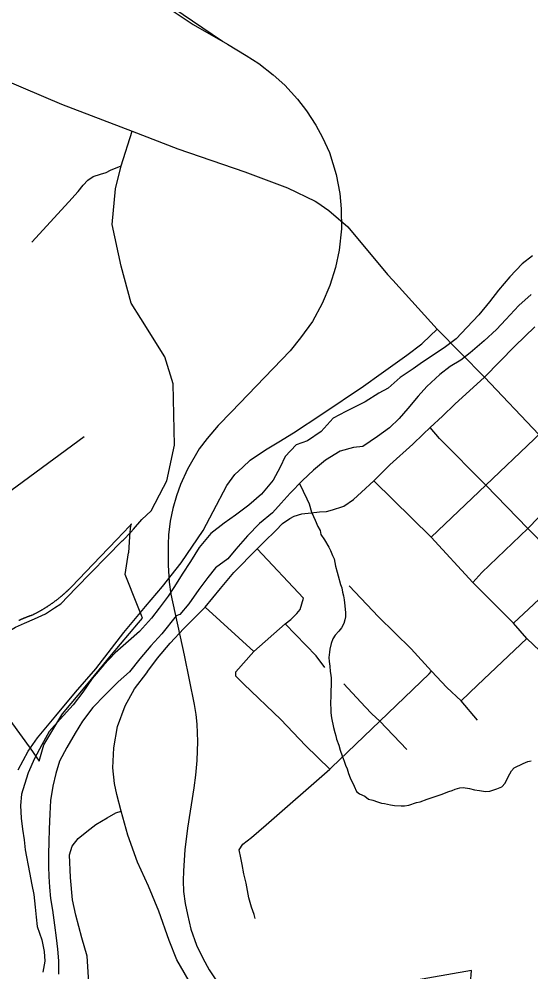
# Model space of a CAD drawing. Extents: x 0 to 34, y 0 to 22.
# Drawn here: x 4.974 to 5.49, y 16.571 to 17.533 of the extents above; entities that cross this region are included whole.
import ezdxf

# ---------------------------------------------------------------- set-up
doc = ezdxf.new("R2010")
doc.units = 0
for name, color, linetype in [('GM_X_City_Street', 7, 'Continuous'), ('GM_X_Corporation', 7, 'Continuous'), ('GM_X_County_Road', 7, 'Continuous'), ('GM_X_Major_River', 7, 'Continuous'), ('GM_X_Minor_River', 7, 'Continuous'), ('GM_X_Rail_Line', 7, 'Continuous'), ('GM_X_State_Route', 7, 'Continuous'), ('GM_X_Township_Road', 7, 'Continuous')]:
    doc.layers.add(name, color=color, linetype=linetype)

msp = doc.modelspace()

# ---------------------------------------------------------------- linework, layer by layer
at = {"layer": 'GM_X_City_Street'}
for p, q in [((5.26107, 16.94837), (5.21436, 16.99817)), ((5.21102, 16.89468), (5.16204, 16.93925)), ((5.32317, 16.83892), (5.30163, 16.86194))]:
    msp.add_line(p, q, dxfattribs=at)
for points in [[(4.98715, 17.30756), (5.02442, 17.34852), (5.03374, 17.35895), (5.03881, 17.3653), (5.04346, 17.37013), (5.04884, 17.37381), (5.05648, 17.37631), (5.0622, 17.37809), (5.06641, 17.38028), (5.07721, 17.3846)], [(5.38963, 17.00991), (5.44489, 17.06258), (5.49358, 17.10899), (5.49848, 17.11366), (5.55113, 17.16385), (5.60187, 17.21221), (5.60394, 17.21346)], [(5.43164, 16.96422), (5.4409, 16.97432), (5.48719, 17.01879), (5.49814, 17.02973), (5.53851, 17.07318), (5.59217, 17.12327), (5.64519, 17.17184)], [(5.47295, 16.92326), (5.52935, 16.97601), (5.5445, 16.9927), (5.58265, 17.02875), (5.63456, 17.07947), (5.68697, 17.12839)], [(5.61146, 16.89165), (5.60778, 16.89628), (5.57729, 16.92667), (5.57072, 16.93406), (5.52935, 16.97601), (5.48719, 17.01879), (5.44489, 17.06258), (5.39805, 17.10969), (5.38879, 17.12063)], [(4.8961, 17.0048), (4.94156, 17.03914), (5.03986, 17.11168)], [(5.51236, 16.88273), (5.48642, 16.90786), (5.47295, 16.92326), (5.43164, 16.96422), (5.38963, 17.00991), (5.33191, 17.06676)], [(5.43665, 16.82531), (5.41999, 16.84473), (5.40569, 16.85838), (5.38997, 16.8749), (5.36954, 16.89744), (5.3368, 16.92953), (5.30698, 16.96098)], [(5.19297, 16.87413), (5.21102, 16.89468), (5.24268, 16.9224), (5.24839, 16.92692), (5.25421, 16.93287), (5.25771, 16.93697), (5.26107, 16.94837)], [(5.28256, 16.87835), (5.27379, 16.89013), (5.24268, 16.9224)], [(5.41999, 16.84473), (5.43665, 16.86064), (5.48642, 16.90786)], [(5.28753, 16.7759), (5.26305, 16.79986), (5.23809, 16.82612), (5.20088, 16.86172), (5.19693, 16.86559), (5.19279, 16.86982), (5.19297, 16.87413)], [(5.19778, 16.68646), (5.19634, 16.6945), (5.19979, 16.7001), (5.20854, 16.70684), (5.22347, 16.71977), (5.28753, 16.7759), (5.28913, 16.77737), (5.33793, 16.82434), (5.38792, 16.87219), (5.38997, 16.8749)], [(5.36517, 16.79581), (5.33793, 16.82434), (5.32999, 16.83163), (5.32317, 16.83892)], [(5.21248, 16.62525), (5.21127, 16.62918), (5.20869, 16.63665), (5.2061, 16.64598), (5.20309, 16.66091), (5.20079, 16.67038), (5.19907, 16.67957), (5.19778, 16.68646)]]:
    msp.add_lwpolyline(points, dxfattribs=at)
at = {"layer": 'GM_X_Corporation'}
for points in [[(4.95801, 16.83521), (4.98443, 16.79826), (4.98533, 16.79701), (4.99449, 16.78378), (4.99917, 16.80038), (5.01739, 16.83082), (5.01799, 16.83154), (5.04262, 16.8611), (5.06759, 16.89107), (5.09474, 16.92367), (5.09864, 16.92835), (5.09765, 16.93087), (5.09369, 16.94094), (5.08136, 16.97228), (5.08468, 16.99401), (5.08507, 16.99426), (5.08609, 17.01057), (5.08659, 17.01858), (5.08746, 17.02312), (5.08747, 17.02319), (5.0873, 17.02299), (5.08718, 17.02285), (5.08706, 17.02271), (5.08695, 17.02257), (5.08683, 17.02244), (5.08673, 17.02232), (5.08663, 17.0222), (5.08653, 17.02208), (5.08643, 17.02197), (5.08633, 17.02185), (5.08623, 17.02173), (5.08613, 17.02162), (5.08603, 17.0215), (5.08593, 17.02138), (5.08583, 17.02127), (5.08573, 17.02115), (5.07286, 17.00769), (5.05629, 16.99037), (5.02716, 16.95991), (5.02693, 16.95967), (5.0267, 16.95944), (5.02647, 16.95921), (5.02624, 16.95898), (5.02601, 16.95874), (5.02578, 16.95851), (5.02555, 16.95828), (5.02532, 16.95805), (5.02509, 16.95782), (5.02485, 16.95759), (5.02462, 16.95736), (5.02439, 16.95713), (5.02415, 16.95691), (5.02392, 16.95668), (5.02368, 16.95645), (5.02344, 16.95623), (5.02321, 16.956), (5.02297, 16.95578), (5.02273, 16.95555), (5.02249, 16.95533), (5.02226, 16.9551), (5.02202, 16.95488), (5.02178, 16.95466), (5.02154, 16.95444), (5.0213, 16.95422), (5.02105, 16.95399), (5.02081, 16.95377), (5.02057, 16.95355), (5.02033, 16.95334), (5.02008, 16.95312), (5.01984, 16.9529), (5.01975, 16.95282), (5.01966, 16.95274), (5.01958, 16.95266), (5.01949, 16.95259), (5.0194, 16.95251), (5.01931, 16.95243), (5.01922, 16.95235), (5.01914, 16.95227), (5.01905, 16.9522), (5.01896, 16.95212), (5.01887, 16.95204), (5.01865, 16.95185), (5.01843, 16.95166), (5.01822, 16.95147), (5.018, 16.95128), (5.01778, 16.95109), (5.01756, 16.9509), (5.01734, 16.95071), (5.01712, 16.95053), (5.0169, 16.95034), (5.01668, 16.95015), (5.01645, 16.94997), (5.01606, 16.94964), (5.01567, 16.94932), (5.01528, 16.949), (5.01488, 16.94868), (5.01449, 16.94836), (5.01409, 16.94804), (5.01369, 16.94773), (5.01329, 16.94741), (5.01289, 16.9471), (5.01249, 16.94679), (5.01209, 16.94648), (5.01168, 16.94617), (5.01128, 16.94586), (5.01087, 16.94556), (5.01046, 16.94525), (5.01006, 16.94495), (5.00965, 16.94465), (5.00924, 16.94435), (5.00883, 16.94405), (5.00841, 16.94375), (5.008, 16.94346), (5.00759, 16.94316), (5.00717, 16.94287), (5.00675, 16.94258), (5.00634, 16.94229), (5.00592, 16.942), (5.0055, 16.94171), (5.00508, 16.94143), (5.00466, 16.94114), (5.00423, 16.94086), (5.00381, 16.94058), (5.00339, 16.9403), (5.00296, 16.94002), (5.00254, 16.93975), (5.00211, 16.93947), (5.00168, 16.9392), (5.00125, 16.93892), (5.00082, 16.93865), (5.00039, 16.93838), (4.99996, 16.93812), (4.99952, 16.93785), (4.99909, 16.93759), (4.99866, 16.93732), (4.99822, 16.93706), (4.99778, 16.9368), (4.99735, 16.93654), (4.99691, 16.93629), (4.99647, 16.93603), (4.99603, 16.93578), (4.99559, 16.93552), (4.99515, 16.93527), (4.9947, 16.93502), (4.99426, 16.93478), (4.99381, 16.93453), (4.99337, 16.93429), (4.99292, 16.93404), (4.99248, 16.9338), (4.99203, 16.93356), (4.99158, 16.93332), (4.99113, 16.93309), (4.99068, 16.93285), (4.99023, 16.93262), (4.98978, 16.93239), (4.98932, 16.93215), (4.98887, 16.93193), (4.98841, 16.9317), (4.98797, 16.93141), (4.98741, 16.93121), (4.98714, 16.93112), (4.98686, 16.93102), (4.98659, 16.93093), (4.98632, 16.93083), (4.98605, 16.93073), (4.98578, 16.93064), (4.98551, 16.93054), (4.98524, 16.93044), (4.98497, 16.93034), (4.9847, 16.93024), (4.98439, 16.93013), (4.98408, 16.93002), (4.98377, 16.9299), (4.98346, 16.92979), (4.98316, 16.92967), (4.98285, 16.92955), (4.98254, 16.92943), (4.98223, 16.92932), (4.98193, 16.9292), (4.98162, 16.92908), (4.98131, 16.92896), (4.98101, 16.92884), (4.9807, 16.92872), (4.9804, 16.9286), (4.98009, 16.92847), (4.97979, 16.92835), (4.97948, 16.92823), (4.97918, 16.9281), (4.97887, 16.92798), (4.97857, 16.92785), (4.97826, 16.92773), (4.97796, 16.9276), (4.97766, 16.92747), (4.97735, 16.92734), (4.97705, 16.92722), (4.97675, 16.92709), (4.97645, 16.92696), (4.97614, 16.92683), (4.97584, 16.9267), (4.97554, 16.92657), (4.97524, 16.92643), (4.97494, 16.9263), (4.97464, 16.92617), (4.97434, 16.92603), (4.97403, 16.9259)], [(5.42127, 16.45761), (5.43036, 16.5727), (5.27928, 16.54604)]]:
    msp.add_lwpolyline(points, dxfattribs=at)
at = {"layer": 'GM_X_County_Road'}
for p, q in [((5.07721, 17.3846), (5.08831, 17.41965)), ((5.3511, 17.26928), (5.39593, 17.2198))]:
    msp.add_line(p, q, dxfattribs=at)
for points in [[(4.92723, 17.50671), (4.93508, 17.49342), (4.94796, 17.47996), (4.9536, 17.47406), (4.95799, 17.47219), (5.01707, 17.44694), (5.08831, 17.41965), (5.13435, 17.40201), (5.20205, 17.37857), (5.24507, 17.36234), (5.27286, 17.34911), (5.2746, 17.34791)], [(5.09692, 17.23081), (5.08739, 17.24607), (5.07721, 17.28337), (5.06801, 17.32551), (5.0714, 17.36135), (5.07721, 17.3846)], [(5.2746, 17.34791), (5.28676, 17.33951), (5.30563, 17.32328), (5.34588, 17.27505), (5.3511, 17.26928)], [(5.11999, 17.06059), (5.12323, 17.06685), (5.13097, 17.10269), (5.12953, 17.16469), (5.12129, 17.19182), (5.09692, 17.23081)], [(5.44371, 17.17147), (5.49848, 17.11366), (5.53624, 17.07571), (5.53851, 17.07318), (5.58265, 17.02875), (5.62107, 16.98458), (5.63552, 16.96969), (5.6622, 16.94161)], [(5.07837, 17.00618), (5.07908, 17.00691), (5.0868, 17.01505), (5.0896, 17.01802), (5.0982, 17.02766), (5.1075, 17.03645), (5.11999, 17.06059)], [(4.97985, 16.92324), (4.98994, 16.9277), (5.00082, 16.93266), (5.01008, 16.93857), (5.01636, 16.94253), (5.03156, 16.95845), (5.07837, 17.00618)], [(3.92981, 16.39654), (4.21243, 16.48369), (4.32331, 16.51788), (4.38389, 16.53638), (4.40964, 16.54436), (4.42923, 16.55271), (4.44265, 16.55996), (4.46369, 16.57374), (4.61386, 16.67784), (4.85566, 16.84202), (4.91702, 16.88366), (4.94673, 16.90338), (4.9588, 16.91212), (4.97068, 16.9192), (4.97985, 16.92324)]]:
    msp.add_lwpolyline(points, dxfattribs=at)
at = {"layer": 'GM_X_Major_River'}
for points in [[(5.49194, 17.29392), (5.48155, 17.28573), (5.46918, 17.27264), (5.45757, 17.25915), (5.44864, 17.24751), (5.4378, 17.2344), (5.42581, 17.22167), (5.41499, 17.21007), (5.40422, 17.20189)], [(5.49055, 17.2548), (5.47821, 17.2436), (5.46507, 17.22976), (5.45579, 17.21965), (5.44307, 17.20808), (5.4292, 17.19615), (5.41958, 17.18871), (5.40884, 17.18205), (5.39846, 17.17424), (5.38534, 17.16192), (5.37683, 17.15218), (5.36637, 17.13982), (5.35747, 17.1297), (5.34782, 17.12036), (5.33552, 17.11145), (5.32093, 17.10143), (5.31141, 17.10045), (5.29806, 17.09687), (5.28309, 17.08762), (5.27116, 17.07756), (5.25997, 17.0671), (5.24761, 17.05439), (5.23871, 17.04427), (5.22981, 17.03454), (5.21673, 17.02374), (5.20475, 17.0114), (5.19275, 16.99792), (5.18462, 16.98817), (5.17231, 16.97888), (5.16456, 16.96913), (5.15563, 16.95711), (5.14552, 16.94284), (5.13623, 16.93197), (5.13268, 16.93071)], [(5.40422, 17.20189), (5.39385, 17.19484), (5.38118, 17.18669), (5.37158, 17.18001), (5.35852, 17.17111), (5.34657, 17.16029), (5.33699, 17.15513), (5.32317, 17.14662), (5.31321, 17.14146), (5.30364, 17.13668), (5.291, 17.13005), (5.279, 17.11657), (5.26518, 17.1073), (5.25372, 17.10331), (5.24251, 17.09133), (5.2374, 17.08078), (5.23035, 17.0676), (5.21872, 17.05335), (5.20601, 17.04216), (5.19255, 17.03212), (5.18102, 17.02395), (5.16755, 17.01354), (5.15594, 16.99967), (5.14697, 16.98538), (5.13878, 16.97259), (5.13099, 16.96018), (5.12475, 16.95041), (5.11544, 16.9384), (5.10768, 16.92827), (5.09568, 16.91479), (5.08451, 16.9051), (5.07102, 16.89316), (5.05981, 16.88118), (5.04781, 16.86732), (5.03847, 16.85342), (5.02877, 16.84066), (5.01562, 16.82644), (5.00478, 16.8137), (4.99735, 16.80052), (4.98991, 16.78659), (4.9836, 16.77225), (4.97961, 16.76054), (4.97679, 16.75071), (4.97585, 16.73932), (4.9764, 16.7264), (4.97774, 16.71535), (4.97947, 16.70468), (4.98044, 16.69441), (4.98463, 16.67154), (4.98709, 16.65896), (4.98922, 16.64943), (4.99053, 16.63648), (4.99151, 16.62659), (4.99249, 16.61707), (4.99722, 16.6037), (4.99969, 16.59188), (5.00029, 16.58199), (4.99821, 16.571)], [(5.13268, 16.93071), (5.11806, 16.91252), (5.10723, 16.90016), (5.096, 16.88704), (5.08553, 16.87392), (5.07435, 16.86384), (5.06122, 16.85076), (5.04848, 16.83805), (5.03838, 16.82416), (5.03097, 16.81213), (5.02238, 16.79783), (5.01494, 16.78389), (5.01132, 16.77141), (5.00845, 16.75854), (5.00594, 16.74414), (5.00534, 16.73085), (5.00471, 16.71529), (5.00413, 16.70237), (5.00393, 16.69022), (5.00411, 16.67768), (5.00432, 16.66741), (5.00491, 16.65676), (5.00587, 16.64535), (5.00795, 16.63354), (5.00999, 16.6183), (5.01169, 16.60573), (5.01302, 16.59431), (5.01397, 16.58252), (5.01413, 16.56884)]]:
    msp.add_lwpolyline(points, dxfattribs=at)
at = {"layer": 'GM_X_Minor_River'}
msp.add_lwpolyline([(5.25705, 17.0641), (5.26434, 17.04861), (5.26692, 17.04362), (5.26906, 17.03522), (5.27127, 17.03099), (5.27273, 17.02717), (5.27566, 17.02065), (5.27787, 17.01681), (5.27856, 17.01262), (5.28227, 17.00723), (5.28671, 16.99993), (5.28818, 16.99648), (5.29037, 16.9915), (5.29184, 16.98805), (5.29324, 16.9808), (5.29503, 16.97468), (5.29611, 16.97086), (5.29824, 16.96208), (5.29971, 16.95901), (5.3004, 16.95444), (5.30147, 16.95062), (5.30217, 16.9468), (5.30283, 16.94071), (5.30346, 16.93347), (5.3034, 16.92967), (5.30259, 16.92665), (5.30176, 16.92286), (5.29941, 16.91834), (5.29669, 16.91496), (5.29283, 16.91123), (5.29048, 16.90747), (5.28888, 16.90255), (5.28764, 16.89687), (5.28721, 16.89384), (5.28674, 16.88852), (5.28705, 16.88434), (5.28773, 16.87976), (5.28802, 16.87443), (5.28872, 16.87062), (5.28905, 16.86757), (5.28872, 16.84781), (5.28828, 16.84439), (5.28822, 16.84097), (5.28854, 16.83717), (5.28846, 16.83261), (5.28914, 16.82765), (5.29125, 16.81773), (5.29269, 16.81276), (5.29377, 16.80932), (5.29448, 16.80627), (5.29666, 16.80015), (5.2981, 16.79518), (5.2999, 16.78944), (5.30209, 16.78408), (5.30354, 16.77987), (5.305, 16.77605), (5.30644, 16.77146), (5.30827, 16.76724), (5.31231, 16.75881), (5.31451, 16.75345), (5.31751, 16.75111), (5.32279, 16.74874), (5.32654, 16.74563), (5.33108, 16.74441), (5.33562, 16.74281), (5.33978, 16.7416), (5.34281, 16.74116), (5.34887, 16.73992), (5.35266, 16.73909), (5.3595, 16.73897), (5.36292, 16.73891), (5.36712, 16.7396), (5.37514, 16.74212), (5.37858, 16.74282), (5.38585, 16.74573), (5.39273, 16.74789), (5.39579, 16.74898), (5.39999, 16.75043), (5.40765, 16.75333), (5.41108, 16.75441), (5.41415, 16.7555), (5.41873, 16.75694), (5.42216, 16.75726), (5.42861, 16.75638), (5.43353, 16.75516), (5.43846, 16.75431), (5.44452, 16.75344), (5.44909, 16.75374), (5.45597, 16.7559), (5.46095, 16.7581), (5.46444, 16.76184), (5.46758, 16.76824), (5.47073, 16.77427), (5.47344, 16.77727), (5.48264, 16.78167), (5.48723, 16.78349), (5.49066, 16.78419)], dxfattribs=at)
at = {"layer": 'GM_X_Rail_Line'}
for points in [[(4.55775, 18.10963), (4.58276, 18.08614), (4.66435, 17.99538), (4.73781, 17.91352), (4.77159, 17.87662), (4.79848, 17.85046), (4.82614, 17.82497), (5.11004, 17.56035), (5.11993, 17.5516), (5.12925, 17.54453), (5.17928, 17.51035)], [(5.12756, 17.54218), (5.14975, 17.52729), (5.18443, 17.50739), (5.20338, 17.49604), (5.21609, 17.48792), (5.23046, 17.47667), (5.24213, 17.46615), (5.25514, 17.45188), (5.2641, 17.44032), (5.27358, 17.42585), (5.28035, 17.41314), (5.28712, 17.39814), (5.29389, 17.37586), (5.29774, 17.3568), (5.2992, 17.34118), (5.29941, 17.32128), (5.29716, 17.29957), (5.29326, 17.28212), (5.28774, 17.26379), (5.28004, 17.24578), (5.27004, 17.22765), (5.25817, 17.2111), (5.24754, 17.19818), (5.21317, 17.16246), (5.18839, 17.13653), (5.17495, 17.12257), (5.16391, 17.10955), (5.156, 17.09924), (5.14406, 17.0786), (5.13694, 17.063), (5.13298, 17.05185), (5.12923, 17.03894), (5.12652, 17.02623), (5.12507, 17.01217), (5.12444, 17.00291), (5.12465, 16.98176), (5.12559, 16.96468), (5.12715, 16.95239), (5.14069, 16.89105), (5.15089, 16.84106), (5.15256, 16.83117), (5.15339, 16.82138), (5.15402, 16.80378), (5.15339, 16.78451), (5.15204, 16.76982), (5.15037, 16.75691), (5.14412, 16.7164), (5.14142, 16.69442), (5.13996, 16.67318), (5.13985, 16.66307), (5.14017, 16.65245), (5.14162, 16.64016), (5.14402, 16.62902), (5.14756, 16.61444), (5.15302, 16.59816), (5.15954, 16.58507), (5.16579, 16.5733), (5.17464, 16.56018)]]:
    msp.add_lwpolyline(points, dxfattribs=at)
at = {"layer": 'GM_X_State_Route'}
for p, q in [((5.38103, 17.20587), (5.38848, 17.21283)), ((5.38848, 17.21283), (5.39593, 17.2198)), ((5.39593, 17.2198), (5.44371, 17.17147))]:
    msp.add_line(p, q, dxfattribs=at)
for points in [[(5.44371, 17.17147), (5.47413, 17.20263), (5.49435, 17.22217)], [(4.9733, 16.7752), (4.98329, 16.79405), (4.99299, 16.80758), (5.01119, 16.82975), (5.03131, 16.8534), (5.05181, 16.87705), (5.07994, 16.91371), (5.10171, 16.93984), (5.11876, 16.96035), (5.13766, 16.984), (5.16006, 17.0167), (5.17002, 17.03582), (5.18371, 17.06196), (5.19197, 17.07328), (5.19978, 17.08075), (5.20713, 17.08764), (5.22268, 17.09807), (5.2362, 17.10608), (5.25092, 17.11527), (5.27944, 17.13395), (5.32143, 17.16233), (5.33934, 17.17527), (5.36513, 17.1937), (5.38029, 17.20517), (5.38103, 17.20587)], [(5.38183, 17.11384), (5.38879, 17.12063), (5.40128, 17.13213), (5.41372, 17.14411), (5.44371, 17.17147)], [(5.3008, 17.04105), (5.30175, 17.04138), (5.31157, 17.04783), (5.31957, 17.05526), (5.33191, 17.06676), (5.34818, 17.0829), (5.3714, 17.10366), (5.38183, 17.11384)], [(5.22153, 17.00535), (5.23302, 17.01683), (5.23989, 17.02384), (5.24718, 17.02889), (5.25153, 17.03127), (5.25939, 17.03338), (5.26892, 17.03464), (5.2772, 17.03548), (5.28422, 17.03576), (5.29039, 17.03745), (5.3008, 17.04105)], [(5.10302, 16.87309), (5.10424, 16.87472), (5.11378, 16.88777), (5.12654, 16.90306), (5.1403, 16.91779), (5.16204, 16.93925), (5.17747, 16.95833), (5.19093, 16.97432), (5.21436, 16.99817), (5.22153, 17.00535)], [(5.17297, 16.52638), (5.16928, 16.52985), (5.16531, 16.53456), (5.14955, 16.5554), (5.13335, 16.58335), (5.12552, 16.60297), (5.11507, 16.63256), (5.10463, 16.65784), (5.09376, 16.68207), (5.0839, 16.70922), (5.07723, 16.73336), (5.07295, 16.75027), (5.07061, 16.76124), (5.06875, 16.77734), (5.06992, 16.79741), (5.07365, 16.81888), (5.08112, 16.83965), (5.09078, 16.85677), (5.10302, 16.87309)]]:
    msp.add_lwpolyline(points, dxfattribs=at)
at = {"layer": 'GM_X_Township_Road'}
msp.add_lwpolyline([(5.04501, 16.55515), (5.04302, 16.58709), (5.0376, 16.60562), (5.03161, 16.62843), (5.02819, 16.64383), (5.02612, 16.66663), (5.02506, 16.68945), (5.02791, 16.698), (5.03389, 16.70599), (5.04245, 16.71283), (5.05157, 16.71996), (5.06298, 16.7268), (5.07182, 16.73165), (5.07723, 16.73336)], dxfattribs=at)

doc.saveas('drawing.dxf')
